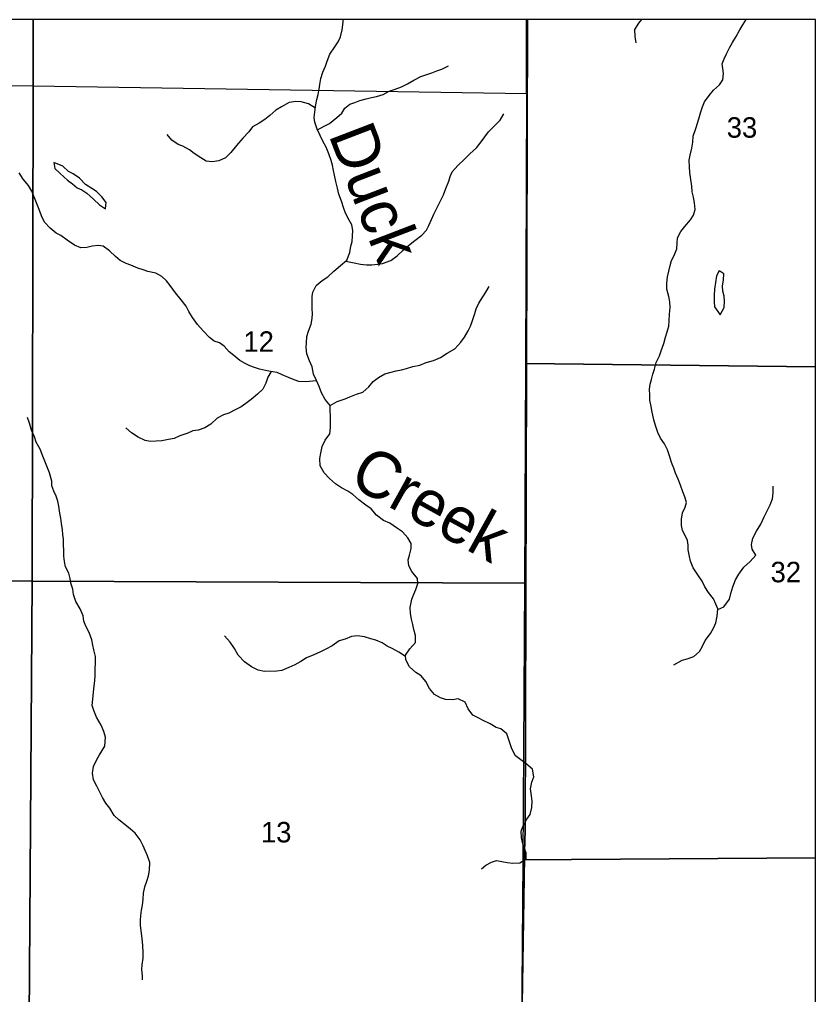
# Model space of a CAD drawing. Extents: x -10 to 158, y 8 to 33.
# Drawn here: x -4.618 to -2.991, y 20.825 to 22.818 of the extents above; entities that cross this region are included whole.
import ezdxf

# ---------------------------------------------------------------- set-up
doc = ezdxf.new("R2010")
doc.units = 0
for name, color, linetype in [('GM_X_Corporation', 7, 'Continuous'), ('GM_X_Minor_Lake', 7, 'Continuous'), ('GM_X_Minor_River', 7, 'Continuous'), ('GM_X_Minor_River_Text', 7, 'Continuous'), ('GM_X_Section_Text', 7, 'Continuous')]:
    doc.layers.add(name, color=color, linetype=linetype)

msp = doc.modelspace()

# ---------------------------------------------------------------- linework, layer by layer
at = {"layer": 'GM_X_Corporation'}
for points in [[(-6.5893, 20.6717), (-6.0595, 20.6729), (-5.6577, 20.6646), (-5.6585, 20.2456), (-5.6615, 19.6886), (-5.4035, 19.6838), (-5.0683, 19.6778), (-4.7415, 19.6726), (-4.3178, 19.6768), (-3.8866, 19.6713), (-3.6094, 19.6717), (-3.6048, 19.1662), (-3.4794, 19.161), (-2.9914, 19.1544), (-2.9914, 22.8183), (-9.7914, 22.8183)], [(-6.5893, 20.6717), (-6.0595, 20.6729), (-5.6577, 20.6646), (-5.6585, 20.2456), (-5.6615, 19.6886), (-5.4035, 19.6838), (-5.0683, 19.6778), (-4.7415, 19.6726), (-4.3178, 19.6768), (-3.8866, 19.6713), (-3.6094, 19.6717), (-3.5966, 20.453), (-3.5964, 20.4615), (-3.5852, 21.1498), (-3.5851, 21.1507), (-3.5803, 22.8183), (-9.7914, 22.8183)]]:
    msp.add_lwpolyline(points, dxfattribs=at)
for points in [[(-4.5907, 22.8183), (-5.649, 22.8183), (-5.6489, 22.6836), (-4.5908, 22.6828)], [(-3.5818, 22.8183), (-4.5907, 22.8183), (-4.5908, 22.6828), (-3.5822, 22.6669)], [(-2.9914, 19.1544), (-2.9914, 22.8183), (-3.5803, 22.8183), (-3.5851, 21.1507), (-3.5852, 21.1498), (-3.5964, 20.4615), (-3.5966, 20.453), (-3.6094, 19.6717), (-3.6048, 19.1662), (-3.4794, 19.161)], [(-2.9914, 22.1086), (-2.9914, 22.8183), (-3.5818, 22.8183), (-3.5822, 22.6669), (-3.5841, 22.1152)], [(-4.5908, 22.6828), (-4.5923, 21.6703), (-5.6534, 21.6805), (-5.6489, 22.6836)], [(-3.5822, 22.6669), (-3.5841, 22.1152), (-3.5861, 21.6664), (-4.5923, 21.6703), (-4.5908, 22.6828)], [(-2.9914, 21.1049), (-2.9914, 22.1086), (-3.5841, 22.1152), (-3.5861, 21.6664), (-3.5893, 21.101)], [(-4.5923, 21.6703), (-4.5996, 20.6749), (-5.6522, 20.6713), (-5.6534, 21.6805)], [(-3.5861, 21.6664), (-3.5893, 21.101), (-3.5927, 20.6663), (-4.5996, 20.6749), (-4.5923, 21.6703)], [(-2.9914, 20.1011), (-2.9914, 21.1049), (-3.5893, 21.101), (-3.5927, 20.6663), (-3.5967, 20.1095)]]:
    msp.add_lwpolyline(points, close=True, dxfattribs=at)
at = {"layer": 'GM_X_Minor_Lake'}
for points in [[(-4.5484, 22.526), (-4.5464, 22.5139), (-4.535, 22.5033), (-4.5201, 22.4901), (-4.5102, 22.4826), (-4.5003, 22.474), (-4.4909, 22.4702), (-4.4806, 22.4635), (-4.4669, 22.451), (-4.4551, 22.4394), (-4.4425, 22.4315), (-4.4419, 22.4388)], [(-4.4419, 22.4388), (-4.4415, 22.444), (-4.4503, 22.4557), (-4.4609, 22.4666), (-4.4704, 22.4726), (-4.4834, 22.4813), (-4.4956, 22.4937), (-4.5085, 22.5027), (-4.518, 22.5076), (-4.5302, 22.5185), (-4.5484, 22.526)], [(-3.1847, 22.3025), (-3.1882, 22.3049), (-3.1938, 22.2946), (-3.1956, 22.2806), (-3.1978, 22.2673), (-3.1985, 22.254), (-3.1984, 22.2411), (-3.1975, 22.2309), (-3.1864, 22.2147)], [(-3.1864, 22.2147), (-3.1779, 22.2295), (-3.1772, 22.2424), (-3.178, 22.253), (-3.1811, 22.2632), (-3.1812, 22.2731), (-3.1794, 22.286), (-3.1787, 22.2985), (-3.1847, 22.3025)]]:
    msp.add_lwpolyline(points, dxfattribs=at)
at = {"layer": 'GM_X_Minor_River'}
for points in [[(-3.9555, 22.4323), (-3.9605, 22.4471), (-3.9659, 22.4615), (-3.9682, 22.4736), (-3.9717, 22.4872), (-3.9749, 22.5001), (-3.9768, 22.5096), (-3.9788, 22.5206), (-3.9815, 22.5304), (-3.9861, 22.5436), (-3.9919, 22.5573), (-3.9977, 22.5682), (-4.0038, 22.5811), (-4.0103, 22.5943), (-4.0146, 22.6087), (-4.0162, 22.6182), (-4.0147, 22.6288), (-4.0133, 22.6406), (-4.0104, 22.655), (-4.0078, 22.6649), (-4.006, 22.6759), (-4.0049, 22.6854), (-4.0024, 22.6975), (-3.9987, 22.7108), (-3.9927, 22.723), (-3.9897, 22.7329), (-3.9838, 22.7477), (-3.9741, 22.7626), (-3.9669, 22.7728), (-3.9621, 22.7831), (-3.9588, 22.7975), (-3.957, 22.8127), (-3.9568, 22.8183)], [(-3.3471, 22.8183), (-3.353, 22.8105), (-3.3612, 22.7976), (-3.3607, 22.7839), (-3.3588, 22.7707)], [(-3.1879, 22.6849), (-3.1811, 22.6948), (-3.1793, 22.7077), (-3.1805, 22.7183), (-3.1825, 22.7278), (-3.1784, 22.7377), (-3.1732, 22.748), (-3.1668, 22.7621), (-3.1608, 22.7716), (-3.1533, 22.7834), (-3.1459, 22.7971), (-3.1399, 22.8077), (-3.1332, 22.8183)], [(-4.0096, 22.5928), (-3.996, 22.6005), (-3.9847, 22.6058), (-3.9696, 22.6177), (-3.9599, 22.6272), (-3.9535, 22.6368), (-3.9433, 22.6452), (-3.9328, 22.649), (-3.9226, 22.6529), (-3.9097, 22.6564), (-3.8988, 22.6587), (-3.8886, 22.6611), (-3.875, 22.6653), (-3.8629, 22.6715), (-3.8508, 22.6761), (-3.8376, 22.6804), (-3.8256, 22.6869), (-3.8124, 22.6946), (-3.7984, 22.7015), (-3.7882, 22.7053), (-3.7758, 22.7096), (-3.7652, 22.7135), (-3.755, 22.7166), (-3.7414, 22.7235)], [(-3.2811, 21.499), (-3.264, 21.5087), (-3.2534, 21.5118), (-3.2398, 21.5165), (-3.2282, 21.5268), (-3.2229, 21.5363), (-3.217, 21.5492), (-3.2057, 21.5633), (-3.1994, 21.5759), (-3.1953, 21.5854), (-3.1927, 21.5987), (-3.1909, 21.6135), (-3.1948, 21.6233), (-3.2002, 21.6339), (-3.2101, 21.6471), (-3.2177, 21.6585), (-3.2231, 21.6702), (-3.2319, 21.683), (-3.2415, 21.6978), (-3.2469, 21.711), (-3.2488, 21.7205), (-3.252, 21.7345), (-3.252, 21.744), (-3.2532, 21.7534), (-3.2575, 21.7636), (-3.2632, 21.7738), (-3.2652, 21.7841), (-3.2656, 21.797), (-3.2635, 21.8099), (-3.2575, 21.8213), (-3.2553, 21.8312), (-3.2584, 21.8429), (-3.2623, 21.8531), (-3.2676, 21.8667), (-3.2723, 21.8785), (-3.2773, 21.8913), (-3.2811, 21.9012), (-3.2854, 21.9125), (-3.2889, 21.9242), (-3.2939, 21.939), (-3.3, 21.9511), (-3.3084, 21.9624), (-3.3138, 21.9741), (-3.3181, 21.9882), (-3.3219, 21.9999), (-3.3255, 22.0154), (-3.3274, 22.0272), (-3.3298, 22.04), (-3.3302, 22.0507), (-3.3307, 22.0628), (-3.3296, 22.0727), (-3.3267, 22.0825), (-3.3237, 22.0932), (-3.3208, 22.1034), (-3.3171, 22.1175), (-3.3104, 22.1308), (-3.307, 22.1414), (-3.3015, 22.1563), (-3.2978, 22.1692), (-3.2944, 22.1798), (-3.2911, 22.1916), (-3.2904, 22.2022), (-3.2898, 22.2163), (-3.2887, 22.2295), (-3.2888, 22.2413), (-3.2912, 22.2519), (-3.2951, 22.2671), (-3.2955, 22.2796), (-3.2937, 22.2921), (-3.2886, 22.3156), (-3.286, 22.3259), (-3.2804, 22.3358), (-3.2748, 22.3499), (-3.2741, 22.3612), (-3.2735, 22.3719), (-3.2664, 22.3848), (-3.2585, 22.3951), (-3.2472, 22.4088), (-3.2409, 22.4183), (-3.2375, 22.4297), (-3.2384, 22.4438), (-3.2411, 22.4555), (-3.2435, 22.4661), (-3.2439, 22.4775), (-3.2463, 22.4911), (-3.2483, 22.5055), (-3.2491, 22.5169), (-3.2496, 22.5306), (-3.2478, 22.5408), (-3.2441, 22.5552), (-3.2423, 22.5674), (-3.2412, 22.5799), (-3.236, 22.5955), (-3.232, 22.6084), (-3.2286, 22.6198), (-3.2257, 22.6293), (-3.2224, 22.6396), (-3.2186, 22.6498), (-3.2085, 22.6632), (-3.1999, 22.6738), (-3.1879, 22.6849)], [(-4.0137, 22.6372), (-4.0277, 22.6462), (-4.0425, 22.6498), (-4.0539, 22.6505), (-4.0671, 22.6486), (-4.0826, 22.6401), (-4.0943, 22.6332), (-4.107, 22.6221), (-4.1168, 22.6137), (-4.1289, 22.6061), (-4.1425, 22.5988), (-4.15, 22.5889), (-4.162, 22.5755), (-4.1751, 22.5606), (-4.1864, 22.5465), (-4.1976, 22.5355), (-4.2108, 22.5293), (-4.2245, 22.5273), (-4.237, 22.5288), (-4.248, 22.5359), (-4.2613, 22.5441), (-4.2712, 22.5517), (-4.2845, 22.5592), (-4.294, 22.5629), (-4.3069, 22.5715), (-4.3168, 22.5832)], [(-3.9515, 22.3245), (-3.9346, 22.321), (-3.9214, 22.3184), (-3.9092, 22.317), (-3.8983, 22.3167), (-3.8862, 22.3182), (-3.8763, 22.3198), (-3.8597, 22.326), (-3.8462, 22.3352), (-3.8345, 22.3466), (-3.8236, 22.3562), (-3.8101, 22.3665), (-3.7958, 22.3772), (-3.7867, 22.3879), (-3.7819, 22.3974), (-3.7763, 22.4096), (-3.7718, 22.4202), (-3.7636, 22.4366), (-3.7569, 22.4492), (-3.7521, 22.4602), (-3.7469, 22.4731), (-3.7409, 22.4876), (-3.7379, 22.4971), (-3.7338, 22.507), (-3.7222, 22.5199), (-3.7098, 22.5321), (-3.6981, 22.544), (-3.6846, 22.5558), (-3.6749, 22.568), (-3.6674, 22.5787), (-3.6599, 22.589), (-3.6497, 22.5989), (-3.6362, 22.6123), (-3.6287, 22.6252)], [(-4.0113, 22.0795), (-4.0336, 22.078), (-4.0472, 22.0783), (-4.0571, 22.0816), (-4.0689, 22.0869), (-4.0814, 22.0921), (-4.0916, 22.0966), (-4.1056, 22.0988), (-4.1155, 22.1006), (-4.1276, 22.1036), (-4.1383, 22.1073), (-4.1477, 22.1102), (-4.1572, 22.1155), (-4.1682, 22.1211), (-4.1804, 22.1317), (-4.1899, 22.1388), (-4.1999, 22.1509), (-4.2098, 22.1573), (-4.2204, 22.161), (-4.2299, 22.1681), (-4.2432, 22.1817), (-4.2543, 22.1949), (-4.2646, 22.2092), (-4.2723, 22.2217), (-4.278, 22.2323), (-4.2883, 22.2451), (-4.2994, 22.2595), (-4.3105, 22.2746), (-4.3177, 22.2844), (-4.3273, 22.2927), (-4.3398, 22.2998), (-4.3561, 22.3035), (-4.366, 22.3068), (-4.3766, 22.3102), (-4.3906, 22.3161), (-4.4001, 22.3195), (-4.4126, 22.3255), (-4.4222, 22.3338), (-4.4344, 22.3454), (-4.4477, 22.3548), (-4.4571, 22.3567), (-4.4696, 22.3551), (-4.4809, 22.352), (-4.4931, 22.3519), (-4.506, 22.3571), (-4.5208, 22.3673), (-4.5337, 22.377), (-4.5432, 22.3819), (-4.5558, 22.3921), (-4.5672, 22.4041), (-4.5734, 22.417), (-4.578, 22.4299), (-4.5834, 22.4438), (-4.5895, 22.4571), (-4.5934, 22.4673), (-4.5999, 22.479), (-4.611, 22.4922), (-4.619, 22.5047)], [(-3.6178, 21.3436), (-3.6221, 21.3585), (-3.6347, 21.3683), (-3.6441, 21.3709), (-3.6563, 21.3788), (-3.6707, 21.3855), (-3.681, 21.3908), (-3.6916, 21.3964), (-3.7016, 21.4092), (-3.7077, 21.4228), (-3.7218, 21.4296), (-3.7335, 21.4276), (-3.7475, 21.4283), (-3.7577, 21.4316), (-3.7703, 21.4387), (-3.7802, 21.4512), (-3.7882, 21.4655), (-3.7974, 21.4765), (-3.808, 21.4836), (-3.821, 21.4949), (-3.8287, 21.5093), (-3.8295, 21.5188), (-3.8209, 21.5317), (-3.8092, 21.5447), (-3.8093, 21.5595), (-3.8121, 21.5712), (-3.8148, 21.5818), (-3.8175, 21.5928), (-3.8195, 21.6042), (-3.8196, 21.6163), (-3.8163, 21.6338), (-3.8126, 21.6436), (-3.8081, 21.6535), (-3.8044, 21.6657), (-3.8048, 21.6755), (-3.8167, 21.6899), (-3.8224, 21.7016), (-3.8237, 21.7137), (-3.8211, 21.7236), (-3.8178, 21.7373), (-3.8182, 21.7471), (-3.8247, 21.7589), (-3.8354, 21.7709), (-3.8476, 21.7792), (-3.8613, 21.7886), (-3.8742, 21.7942), (-3.889, 21.8055), (-3.8993, 21.8179), (-3.9107, 21.8258), (-3.9248, 21.8367), (-3.9374, 21.8473), (-3.9473, 21.8544), (-3.9602, 21.8611), (-3.9727, 21.869), (-3.9849, 21.8799), (-3.9956, 21.892), (-4.0036, 21.906), (-4.0045, 21.9208), (-4.0027, 21.9318), (-4.0001, 21.9458), (-3.9938, 21.9588), (-3.9844, 21.9717), (-3.983, 21.9843), (-3.9827, 21.996), (-3.9828, 22.0074), (-3.9832, 22.0199), (-3.9833, 22.0294), (-3.9936, 22.0415), (-4.0009, 22.0551), (-4.0059, 22.0679), (-4.0117, 22.0804), (-4.0174, 22.0936), (-4.0202, 22.1084), (-4.0259, 22.1209), (-4.0313, 22.1349), (-4.0322, 22.1482), (-4.0319, 22.1576), (-4.0312, 22.1705), (-4.0275, 22.1812), (-4.0223, 22.1956), (-4.0201, 22.207), (-4.0194, 22.2173), (-4.0203, 22.2267), (-4.0203, 22.2393), (-4.0201, 22.2518), (-4.0186, 22.2613), (-4.0123, 22.2746), (-3.9995, 22.2849), (-3.9882, 22.2926), (-3.9761, 22.304), (-3.9626, 22.3155), (-3.9494, 22.3262), (-3.9431, 22.3418), (-3.9409, 22.3547), (-3.9387, 22.3646), (-3.9377, 22.3752), (-3.9374, 22.3873), (-3.939, 22.3983), (-3.9443, 22.4081), (-3.952, 22.4225), (-3.9555, 22.4323)], [(-3.9834, 22.0294), (-3.9694, 22.0374), (-3.9527, 22.0429), (-3.9429, 22.0471), (-3.9293, 22.0525), (-3.9165, 22.0567), (-3.9041, 22.0678), (-3.8958, 22.0785), (-3.8849, 22.0869), (-3.8717, 22.0938), (-3.8585, 22.0973), (-3.8483, 22.1), (-3.8374, 22.1024), (-3.8275, 22.1051), (-3.8143, 22.109), (-3.8003, 22.1121), (-3.7875, 22.1175), (-3.7724, 22.1214), (-3.7581, 22.1272), (-3.7445, 22.136), (-3.7287, 22.1452), (-3.7163, 22.1589), (-3.7091, 22.1688), (-3.7013, 22.1818), (-3.6968, 22.1917), (-3.6924, 22.2034), (-3.6879, 22.2171), (-3.6853, 22.2266), (-3.6797, 22.2384), (-3.6711, 22.2517), (-3.6655, 22.2613), (-3.6584, 22.2727)], [(-4.1043, 22.0986), (-4.1109, 22.0873), (-4.1146, 22.0752), (-4.1209, 22.0626), (-4.1322, 22.0527), (-4.1446, 22.0416), (-4.1555, 22.0332), (-4.1653, 22.0263), (-4.1766, 22.0213), (-4.1906, 22.014), (-4.2012, 22.0105), (-4.2144, 22.0036), (-4.2271, 21.9914), (-4.2399, 21.9834), (-4.2532, 21.9791), (-4.2641, 21.9775), (-4.2747, 21.9729), (-4.2905, 21.9671), (-4.3022, 21.9621), (-4.3136, 21.9601), (-4.3272, 21.957), (-4.3389, 21.9566), (-4.351, 21.9557), (-4.3616, 21.9575), (-4.3757, 21.9647), (-4.3894, 21.9737), (-4.4012, 21.9838)], [(-4.4439, 21.3327), (-4.4425, 21.3513), (-4.446, 21.3627), (-4.4518, 21.3759), (-4.461, 21.3922), (-4.4668, 21.4062), (-4.4699, 21.4164), (-4.4688, 21.4293), (-4.467, 21.4437), (-4.4656, 21.4563), (-4.4645, 21.4669), (-4.4635, 21.4783), (-4.4636, 21.4919), (-4.4633, 21.5022), (-4.4634, 21.5162), (-4.4665, 21.5298), (-4.4688, 21.5397), (-4.4708, 21.5507), (-4.4758, 21.5654), (-4.4827, 21.5786), (-4.487, 21.5885), (-4.4882, 21.5995), (-4.4947, 21.6135), (-4.5035, 21.6286), (-4.5082, 21.643), (-4.5097, 21.6539), (-4.5136, 21.6661), (-4.5152, 21.6755), (-4.5179, 21.6869), (-4.5244, 21.6994), (-4.5264, 21.7107), (-4.528, 21.7213), (-4.5282, 21.7562), (-4.5298, 21.7657), (-4.5306, 21.7752), (-4.5326, 21.7884), (-4.5338, 21.799), (-4.5358, 21.8093), (-4.5378, 21.8237), (-4.5398, 21.8339), (-4.5432, 21.8441), (-4.5486, 21.8539), (-4.5521, 21.8653), (-4.5525, 21.8748), (-4.5572, 21.8914), (-4.5611, 21.902), (-4.5664, 21.9153), (-4.5707, 21.9259), (-4.5765, 21.9402), (-4.5841, 21.9542), (-4.588, 21.9652), (-4.5941, 21.9792), (-4.598, 21.9932), (-4.6019, 22.0045)], [(-3.1911, 21.6121), (-3.1789, 21.6181), (-3.1672, 21.6338), (-3.1647, 21.6448), (-3.1602, 21.6588), (-3.1547, 21.6733), (-3.1479, 21.6843), (-3.1378, 21.6988), (-3.1246, 21.7106), (-3.1134, 21.7232), (-3.121, 21.7357), (-3.1219, 21.7452), (-3.1193, 21.7585), (-3.1118, 21.7722), (-3.1032, 21.7866), (-3.0961, 21.8015), (-3.0909, 21.8129), (-3.0838, 21.8266), (-3.0794, 21.8387), (-3.0776, 21.8509), (-3.0776, 21.8642)], [(-3.8293, 21.5165), (-3.8428, 21.5251), (-3.8568, 21.5326), (-3.8667, 21.5375), (-3.877, 21.5442), (-3.8902, 21.5498), (-3.9001, 21.5524), (-3.913, 21.5565), (-3.9274, 21.5587), (-3.9399, 21.5575), (-3.9527, 21.5517), (-3.9652, 21.5482), (-3.9795, 21.5383), (-3.9923, 21.5314), (-4.0032, 21.526), (-4.0168, 21.5198), (-4.0315, 21.5133), (-4.0436, 21.5064), (-4.056, 21.4995), (-4.0681, 21.4937), (-4.0821, 21.4875), (-4.0923, 21.486), (-4.1176, 21.4858), (-4.1309, 21.4887), (-4.1442, 21.4951), (-4.1586, 21.5053), (-4.1712, 21.5188), (-4.1789, 21.5328), (-4.1877, 21.5457), (-4.1995, 21.5585)], [(-4.3671, 20.8554), (-4.367, 20.8633), (-4.3683, 20.8762), (-4.3677, 20.886), (-4.366, 20.8994), (-4.3654, 20.9115), (-4.3663, 20.9259), (-4.3677, 20.94), (-4.3701, 20.9559), (-4.3711, 20.9673), (-4.3708, 20.9775), (-4.3702, 20.987), (-4.3688, 20.998), (-4.367, 21.0079), (-4.3657, 21.0205), (-4.3647, 21.0326), (-4.3622, 21.0452), (-4.3582, 21.0574), (-4.3545, 21.0677), (-4.3528, 21.0799), (-4.3519, 21.0951), (-4.3566, 21.1091), (-4.3617, 21.1196), (-4.366, 21.1295), (-4.3718, 21.1415), (-4.3819, 21.1551), (-4.3915, 21.1637), (-4.4026, 21.1719), (-4.4156, 21.1827), (-4.4252, 21.1913), (-4.4341, 21.206), (-4.4422, 21.2162), (-4.4488, 21.2279), (-4.4543, 21.2388), (-4.4601, 21.2513), (-4.4675, 21.2645), (-4.4692, 21.2777), (-4.4671, 21.2918), (-4.4605, 21.3056), (-4.4549, 21.3155), (-4.4439, 21.3327)], [(-3.674, 21.0824), (-3.6655, 21.0899), (-3.6538, 21.0962), (-3.6436, 21.0993), (-3.6325, 21.0976), (-3.6219, 21.0951), (-3.6101, 21.0937), (-3.5957, 21.0943), (-3.5825, 21.1024), (-3.5831, 21.1153), (-3.587, 21.1259), (-3.5902, 21.1361), (-3.5926, 21.1459), (-3.5928, 21.1592), (-3.5898, 21.1688), (-3.5813, 21.1837), (-3.5746, 21.1936), (-3.5714, 21.2077), (-3.5704, 21.2203), (-3.5721, 21.2313), (-3.5738, 21.2457), (-3.5709, 21.2594), (-3.5669, 21.2701), (-3.5701, 21.286), (-3.5832, 21.2979), (-3.5935, 21.3054), (-3.6043, 21.3136), (-3.612, 21.3276), (-3.6178, 21.3436)]]:
    msp.add_lwpolyline(points, dxfattribs=at)

# ---------------------------------------------------------------- texts
at = {"layer": 'GM_X_Minor_River_Text'}
for s, rotation, p in [('Duck', 291.0096, (-3.9875, 22.5832)), ('Creek', 331.0098, (-3.9486, 21.8692))]:
    msp.add_text(s, height=0.09469, rotation=rotation, dxfattribs=at).set_placement(p)
at = {"layer": 'GM_X_Section_Text'}
for s, p in [('33', (-3.1728, 22.5767)), ('12', (-4.1607, 22.1391)), ('32', (-3.0832, 21.668)), ('13', (-4.1249, 21.1363))]:
    msp.add_text(s, height=0.04186, rotation=0, dxfattribs=at).set_placement(p)

doc.saveas('drawing.dxf')
